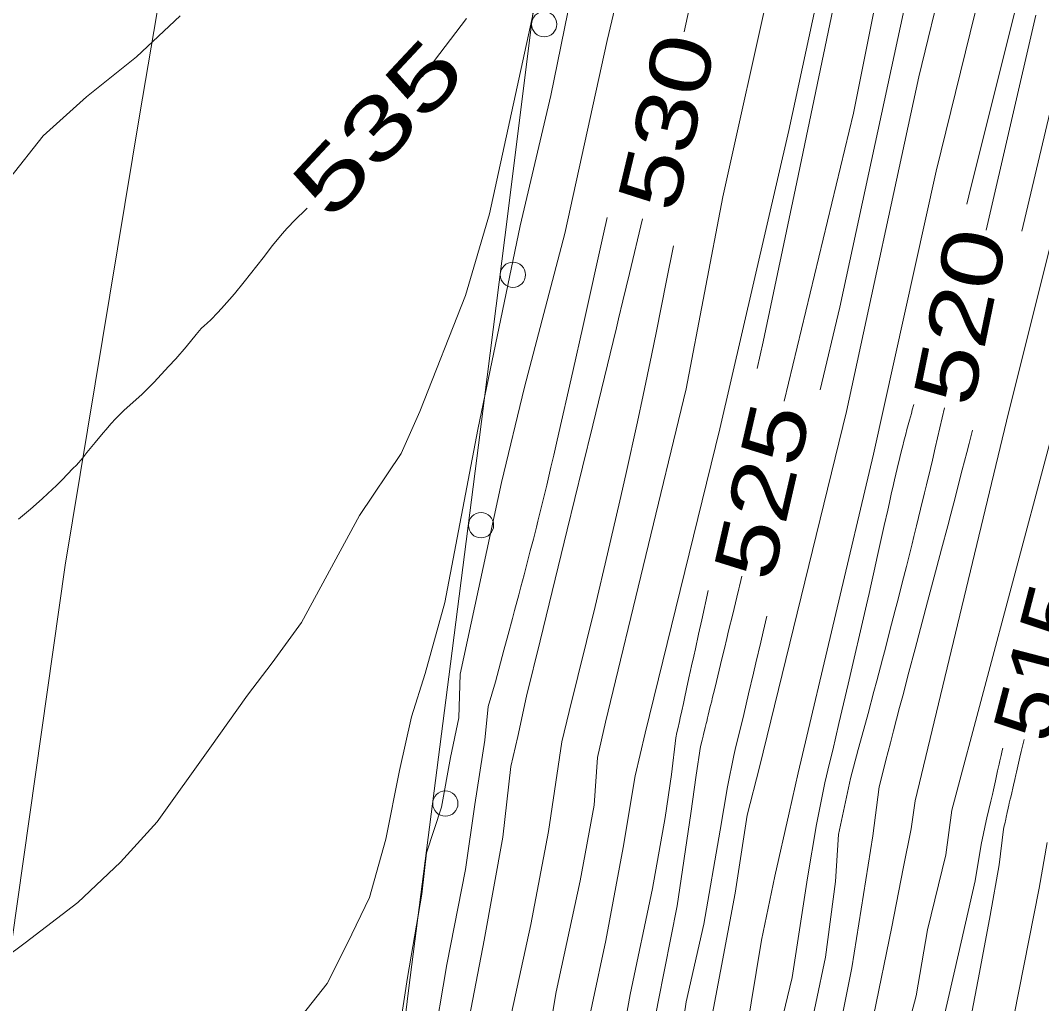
# Model space of a CAD drawing. Extents: x 2361284 to 2366480, y 6976556 to 6985346.
# Drawn here: x 2364556.1 to 2364637, y 6978330.6 to 6978408.5 of the extents above; entities that cross this region are included whole.
import ezdxf
from ezdxf.enums import TextEntityAlignment as Align

# ---------------------------------------------------------------- set-up
doc = ezdxf.new("R2010")
doc.units = 0
doc.header["$LTSCALE"] = 1.9
for name, color, linetype, lineweight in [('12', 7, 'Continuous', 13), ('13', 7, 'Continuous', 13), ('14', 7, 'Continuous', 13), ('17', 7, 'Continuous', 13)]:
    doc.layers.add(name, color=color, linetype=linetype, lineweight=lineweight)

msp = doc.modelspace()

# ---------------------------------------------------------------- linework, layer by layer
at = {"layer": '12'}
for points in [[(2364722.056, 6978777.017), (2364718.871, 6978766.916), (2364713.193, 6978748.811), (2364710.275, 6978740.243), (2364704.334, 6978723.455), (2364699.237, 6978707.356), (2364694.246, 6978690.508), (2364687.128, 6978669.308), (2364684.236, 6978660.081), (2364678.277, 6978642.023), (2364672.902, 6978626.701), (2364665.407, 6978606.08), (2364660.247, 6978590.409), (2364653.383, 6978568.593), (2364648.092, 6978553.932), (2364641.262, 6978531.855), (2364636.145, 6978514.685), (2364629.76, 6978494.144), (2364623.243, 6978471.76), (2364619.929, 6978459.459), (2364615.948, 6978443.839), (2364612.675, 6978428.297), (2364610.101, 6978414.013), (2364608.711, 6978407.56)], [(2364626.096, 6978420.974), (2364622.124, 6978401.116), (2364616.631, 6978378.283)], [(2364636.581, 6978408.885), (2364632.644, 6978391.855)], [(2364591.441, 6978408.625), (2364589.328, 6978405.834), (2364587.955, 6978404.011)], [(2364578.834, 6978393.574), (2364578.514, 6978393.27), (2364578.082, 6978392.871), (2364577.873, 6978392.665), (2364577.252, 6978392.002), (2364576.853, 6978391.547), (2364576.079, 6978390.615), (2364575.328, 6978389.662), (2364574.338, 6978388.382), (2364573.837, 6978387.745), (2364573.068, 6978386.805), (2364572.672, 6978386.345), (2364572.04, 6978385.632), (2364571.718, 6978385.281), (2364571.219, 6978384.771), (2364570.871, 6978384.446), (2364570.691, 6978384.29), (2364570.414, 6978384.063)], [(2364605.393, 6978392.746), (2364604.37, 6978388.419), (2364603.856, 6978386.256), (2364603.511, 6978384.815), (2364603.337, 6978384.094), (2364603.075, 6978383.014), (2364601.46, 6978376.38), (2364600.652, 6978373.063), (2364599.437, 6978368.089), (2364597.288, 6978359.314), (2364596.212, 6978354.927)], [(2364570.414, 6978384.063), (2364570.023, 6978383.572), (2364569.225, 6978382.605), (2364568.406, 6978381.657), (2364567.849, 6978381.034), (2364566.714, 6978379.808), (2364566.389, 6978379.475), (2364565.714, 6978378.833), (2364564.336, 6978377.579), (2364563.889, 6978377.149), (2364563.671, 6978376.929), (2364563.274, 6978376.505), (2364563.018, 6978376.215), (2364562.517, 6978375.623), (2364562.028, 6978375.021), (2364561.376, 6978374.216), (2364561.044, 6978373.817), (2364560.533, 6978373.231), (2364560.268, 6978372.946), (2364559.399, 6978372.056), (2364558.957, 6978371.62), (2364558.283, 6978370.98), (2364557.827, 6978370.561), (2364556.897, 6978369.742), (2364555.943, 6978368.947)], [(2364629.346, 6978377.773), (2364628.607, 6978374.596), (2364628.379, 6978373.621), (2364628.226, 6978372.971), (2364627.916, 6978371.672), (2364627.76, 6978371.023), (2364627.445, 6978369.725), (2364627.127, 6978368.428), (2364626.913, 6978367.564), (2364626.769, 6978366.988), (2364626.481, 6978365.836), (2364626.317, 6978365.189), (2364625.988, 6978363.894), (2364625.657, 6978362.601), (2364625.435, 6978361.739), (2364624.987, 6978360.015), (2364624.648, 6978358.723), (2364624.422, 6978357.862), (2364623.966, 6978356.141), (2364623.737, 6978355.28), (2364623.277, 6978353.56), (2364622.815, 6978351.84), (2364622.505, 6978350.693), (2364621.885, 6978348.401)], [(2364613.273, 6978364.42), (2364613.192, 6978364.087), (2364613.085, 6978363.643), (2364613.031, 6978363.421), (2364612.87, 6978362.754), (2364612.656, 6978361.866), (2364612.548, 6978361.422), (2364612.226, 6978360.089), (2364612.083, 6978359.497), (2364611.893, 6978358.707), (2364611.797, 6978358.312), (2364611.582, 6978357.424), (2364611.368, 6978356.536), (2364611.26, 6978356.091), (2364611.099, 6978355.425), (2364611.028, 6978355.129), (2364610.932, 6978354.734), (2364610.884, 6978354.537), (2364610.777, 6978354.093), (2364610.616, 6978353.426), (2364610.562, 6978353.204), (2364610.49, 6978352.908), (2364610.455, 6978352.76), (2364610.374, 6978352.427), (2364610.32, 6978352.205), (2364610.249, 6978351.909), (2364610.213, 6978351.761), (2364610.132, 6978351.428), (2364610.011, 6978350.928)], [(2364596.212, 6978354.927), (2364595.533, 6978351.731), (2364594.955, 6978349.345), (2364594.328, 6978343.749), (2364592.846, 6978335.583), (2364591.159, 6978326.798), (2364589.672, 6978318.053), (2364587.893, 6978311.665), (2364586.175, 6978302.919), (2364583.825, 6978290.296), (2364582.723, 6978285.305), (2364581.256, 6978278.751), (2364579.703, 6978270.626), (2364578.565, 6978266.195), (2364576.723, 6978262.177), (2364575.09, 6978258.261), (2364573.449, 6978255.185), (2364571.195, 6978251.473), (2364568.711, 6978248.729)], [(2364635.638, 6978351.482), (2364635.42, 6978350.547), (2364635.311, 6978350.08), (2364635.202, 6978349.612), (2364635.148, 6978349.379), (2364635.039, 6978348.911), (2364634.985, 6978348.677), (2364634.904, 6978348.327), (2364634.797, 6978347.859), (2364634.743, 6978347.625), (2364634.663, 6978347.274), (2364634.583, 6978346.923), (2364634.544, 6978346.748), (2364634.473, 6978346.435), (2364634.438, 6978346.279), (2364634.385, 6978346.045), (2364634.306, 6978345.694), (2364634.228, 6978345.343), (2364634.189, 6978345.167), (2364634.111, 6978344.816), (2364634.073, 6978344.64), (2364634.015, 6978344.376)], [(2364610.011, 6978350.928), (2364609.661, 6978348.665), (2364609.24, 6978345.631), (2364608.161, 6978338.319), (2364606.633, 6978330.714), (2364605.253, 6978323.292), (2364603.247, 6978314.501), (2364601.457, 6978306.024), (2364599.532, 6978296.016), (2364597.151, 6978283.572), (2364592.667, 6978265.049), (2364591.223, 6978256.955), (2364589.568, 6978248.067)], [(2364621.885, 6978348.401), (2364620.947, 6978343.972), (2364620.703, 6978340.249), (2364619.9, 6978334.251), (2364618.369, 6978326.967), (2364616.323, 6978316.016), (2364614.46, 6978306.888), (2364612.301, 6978296.178), (2364609.963, 6978283.414), (2364606.083, 6978263.436), (2364604.074, 6978251.655), (2364602.849, 6978245.935), (2364599.339, 6978231.181), (2364596.151, 6978216.22), (2364594.42, 6978204.792), (2364591.751, 6978188.826), (2364589.706, 6978174.645), (2364586.242, 6978158.112), (2364583.964, 6978146.359), (2364582.041, 6978128.87), (2364578.862, 6978113.008), (2364577.631, 6978103.637), (2364576.623, 6978097.097)], [(2364634.015, 6978344.376), (2364633.672, 6978341.563), (2364632.95, 6978337.555), (2364632.123, 6978333.017), (2364629.968, 6978321.857), (2364627.854, 6978313.835), (2364626.462, 6978307.802), (2364623.789, 6978296.497), (2364620.809, 6978280.667), (2364617.013, 6978260.28), (2364615.27, 6978250.022), (2364613.443, 6978240.235), (2364611.153, 6978225.492), (2364607.481, 6978209.967), (2364605.4, 6978195.296), (2364602.575, 6978182.148), (2364600.413, 6978171.857), (2364598.811, 6978161.581), (2364596.346, 6978146.307), (2364594.339, 6978131.257), (2364593.303, 6978123.417), (2364591.633, 6978112.89)]]:
    msp.add_lwpolyline(points, dxfattribs=at)
at = {"layer": '13'}
for points in [[(2364738.897, 6978800.098), (2364737.742, 6978795.397), (2364733.782, 6978782.738), (2364729.852, 6978771.161), (2364723.953, 6978755.183), (2364718.899, 6978739.735), (2364715.661, 6978728.063), (2364712.018, 6978715.718), (2364706.049, 6978695.6), (2364696.937, 6978667.301), (2364684.571, 6978633.213), (2364672.673, 6978598.147), (2364651.731, 6978537.284), (2364641.983, 6978506.55), (2364634.778, 6978479.741), (2364625.292, 6978438.199), (2364617.007, 6978399.727), (2364611.542, 6978376.104), (2364605.611, 6978351.987)], [(2364746.885, 6978798.294), (2364745.379, 6978793.619), (2364741.069, 6978779.867), (2364738.152, 6978770.17), (2364733.649, 6978756.765), (2364729.767, 6978744.339), (2364724.709, 6978728.269), (2364717.983, 6978705.694), (2364711.861, 6978687.035), (2364698.819, 6978651.399), (2364689.341, 6978623.787), (2364680.372, 6978598.451), (2364670.266, 6978568.343), (2364655.238, 6978523.018), (2364647.568, 6978494.453), (2364639.388, 6978465.994), (2364628.645, 6978420.999), (2364621.04, 6978385.746), (2364619.493, 6978379.19)], [(2364646.155, 6978425.305), (2364641.285, 6978407.479), (2364638.014, 6978391.746), (2364634.248, 6978376.7), (2364627.023, 6978346.62)], [(2364602.717, 6978424.922), (2364598.15, 6978402.518), (2364595.698, 6978392.174), (2364592.361, 6978376.042), (2364589.731, 6978362.345), (2364588.175, 6978356.711)], [(2364643.65, 6978424.802), (2364638.396, 6978404.151), (2364635.465, 6978391.772)], [(2364606.55, 6978423.519), (2364602.599, 6978406.881), (2364599.254, 6978391.578), (2364596.05, 6978379.397), (2364594.221, 6978371.839), (2364590.955, 6978356.667)], [(2364631.262, 6978420.274), (2364627.307, 6978403.995), (2364621.579, 6978377.47), (2364614.687, 6978349.293)], [(2364568.749, 6978408.82), (2364565.308, 6978405.576), (2364561.348, 6978402.418), (2364557.907, 6978399.315), (2364552.542, 6978392.544), (2364549.159, 6978387.611), (2364547.558, 6978386.706), (2364545.18, 6978387.504), (2364543.467, 6978388.827), (2364541.359, 6978391.688), (2364540.487, 6978396.069), (2364539.856, 6978407.775), (2364539.268, 6978416.999)], [(2364633.705, 6978416.957), (2364628.688, 6978396.528), (2364623.711, 6978374.1), (2364617.741, 6978348.842)], [(2364635.68, 6978412.256), (2364631.267, 6978394.552), (2364631.093, 6978393.911)], [(2364615.593, 6978411.735), (2364611.757, 6978394.477), (2364608.87, 6978379.269), (2364602.462, 6978352.867)], [(2364597.083, 6978410.609), (2364593.289, 6978393.131), (2364591.38, 6978386.653), (2364587.747, 6978377.488), (2364586.268, 6978374.144), (2364582.964, 6978369.242), (2364578.366, 6978360.747)], [(2364620.61, 6978409.923), (2364617.636, 6978395.633), (2364614.956, 6978383.007), (2364614.486, 6978380.872)], [(2364645.785, 6978409.512), (2364641.471, 6978392.129), (2364639.952, 6978383.505), (2364629.93, 6978345.888)], [(2364602.612, 6978392.84), (2364602.324, 6978391.557), (2364600.689, 6978384.287), (2364599.87, 6978380.653), (2364598.64, 6978375.201), (2364598.478, 6978374.487), (2364598.368, 6978374.011), (2364598.147, 6978373.06), (2364598.034, 6978372.585), (2364597.808, 6978371.635), (2364597.578, 6978370.687), (2364597.423, 6978370.054), (2364597.319, 6978369.633), (2364597.109, 6978368.791), (2364596.99, 6978368.317), (2364596.751, 6978367.371), (2364596.508, 6978366.425), (2364596.346, 6978365.795), (2364596.018, 6978364.535), (2364595.77, 6978363.59), (2364595.604, 6978362.961), (2364595.269, 6978361.702), (2364595.101, 6978361.073), (2364594.763, 6978359.815), (2364594.423, 6978358.558), (2364593.741, 6978356.044)], [(2364607.863, 6978390.61), (2364607.28, 6978387.712), (2364606.519, 6978383.845), (2364606.126, 6978381.913), (2364605.462, 6978378.764), (2364605.009, 6978376.667), (2364604.081, 6978372.478), (2364603.606, 6978370.386), (2364602.635, 6978366.207), (2364601.64, 6978362.033), (2364600.963, 6978359.254), (2364599.584, 6978353.699)], [(2364626.894, 6978378.02), (2364626.785, 6978377.606), (2364626.711, 6978377.329), (2364626.563, 6978376.778), (2364626.363, 6978376.042), (2364626.265, 6978375.674), (2364626.119, 6978375.122), (2364626.024, 6978374.753), (2364625.978, 6978374.568), (2364625.909, 6978374.291), (2364625.8, 6978373.843), (2364625.587, 6978372.947), (2364625.377, 6978372.05), (2364625.239, 6978371.452), (2364625.148, 6978371.053), (2364624.967, 6978370.254), (2364624.832, 6978369.655), (2364624.565, 6978368.456), (2364624.034, 6978366.057), (2364623.768, 6978364.858), (2364623.498, 6978363.66), (2364623.362, 6978363.061), (2364623.155, 6978362.163), (2364621.697, 6978355.885), (2364620.965, 6978352.747), (2364620.475, 6978350.656), (2364620.229, 6978349.61), (2364619.859, 6978348.042)], [(2364631.544, 6978375.984), (2364631.278, 6978374.936), (2364631.1, 6978374.238), (2364630.741, 6978372.842), (2364630.56, 6978372.144), (2364630.197, 6978370.749), (2364629.832, 6978369.354), (2364629.588, 6978368.425), (2364629.098, 6978366.567), (2364628.729, 6978365.173), (2364627.988, 6978362.387), (2364627.001, 6978358.672), (2364626.51, 6978356.814), (2364626.021, 6978354.955), (2364625.777, 6978354.025), (2364625.293, 6978352.165), (2364625.052, 6978351.235), (2364624.694, 6978349.839), (2364624.338, 6978348.442), (2364624.162, 6978347.743)], [(2364610.603, 6978363.285), (2364610.098, 6978360.978), (2364609.846, 6978359.825), (2364609.593, 6978358.672), (2364609.467, 6978358.095), (2364609.298, 6978357.326), (2364609.214, 6978356.942), (2364609.087, 6978356.365), (2364608.896, 6978355.5), (2364608.727, 6978354.732), (2364608.642, 6978354.347), (2364608.514, 6978353.771), (2364608.386, 6978353.195), (2364608.323, 6978352.907), (2364608.194, 6978352.33), (2364608.13, 6978352.042), (2364608.034, 6978351.61)], [(2364615.243, 6978361.258), (2364614.961, 6978360.029), (2364614.771, 6978359.21), (2364614.39, 6978357.572), (2364614.197, 6978356.754), (2364613.81, 6978355.117), (2364613.42, 6978353.482), (2364613.157, 6978352.392), (2364612.982, 6978351.665), (2364612.746, 6978350.697), (2364612.628, 6978350.213)], [(2364578.366, 6978360.747), (2364576.056, 6978357.556), (2364574.101, 6978354.997), (2364571.12, 6978350.789), (2364566.926, 6978344.968), (2364564.035, 6978341.781), (2364560.655, 6978338.578), (2364556.475, 6978335.368), (2364551.471, 6978331.66)], [(2364588.175, 6978356.711), (2364587.096, 6978353.281), (2364586.137, 6978349.021), (2364585.069, 6978343.581), (2364583.762, 6978338.977), (2364582.017, 6978335.341), (2364580.418, 6978332.155), (2364578.047, 6978329.143), (2364573.735, 6978325.032), (2364570.636, 6978321.763), (2364566.142, 6978315.869), (2364563.019, 6978310.799), (2364558.198, 6978305.663), (2364551.498, 6978300.49)], [(2364590.955, 6978356.667), (2364590.858, 6978353.216), (2364590.198, 6978350.07), (2364589.465, 6978346.133), (2364588.29, 6978342.501), (2364587.901, 6978339.227), (2364586.783, 6978332.636), (2364585.964, 6978327.269), (2364584.876, 6978320.688), (2364583.716, 6978315.456), (2364581.663, 6978311.536), (2364580.013, 6978309.57), (2364575.9, 6978306.711), (2364573.586, 6978304.949), (2364568.458, 6978299.471), (2364563.546, 6978293.263), (2364559.376, 6978289.073), (2364555.137, 6978284.723)], [(2364593.741, 6978356.044), (2364593.18, 6978354.109), (2364592.895, 6978351.426), (2364592.114, 6978346.338), (2364591.363, 6978341.181), (2364589.904, 6978333.675), (2364588.748, 6978326.955), (2364586.809, 6978316.245), (2364584.769, 6978307.735), (2364583.125, 6978300.831), (2364581.011, 6978292.909), (2364579.868, 6978289.038), (2364578.985, 6978287.25), (2364576.899, 6978283.68), (2364574.75, 6978279.379), (2364572.899, 6978276.231), (2364569.804, 6978272.542), (2364567.433, 6978269.459), (2364564.543, 6978266.261), (2364561.27, 6978262.3), (2364557.316, 6978257.492), (2364551.892, 6978253.79), (2364546.425, 6978250.247), (2364542.524, 6978247.05)], [(2364599.584, 6978353.699), (2364599.017, 6978351.314), (2364597.944, 6978344.203), (2364596.554, 6978336.839), (2364595.021, 6978329.795), (2364592.674, 6978317.941), (2364590.542, 6978307.55), (2364587.85, 6978295.174), (2364584.31, 6978280.35), (2364581.476, 6978263.862), (2364579.208, 6978254.33), (2364576.586, 6978245.085)], [(2364602.462, 6978352.867), (2364601.839, 6978350.051), (2364601.575, 6978346.288), (2364600.451, 6978340.297), (2364598.555, 6978331.508), (2364596.748, 6978320.701), (2364593.145, 6978308.305), (2364590.816, 6978297.743), (2364588.909, 6978286.864), (2364587.099, 6978276.196), (2364585.265, 6978268.248), (2364583.389, 6978260.43), (2364582.214, 6978252.589), (2364580.183, 6978243.279)], [(2364605.611, 6978351.987), (2364604.823, 6978348.619), (2364603.877, 6978342.94), (2364602.486, 6978335.575), (2364600.323, 6978325.435), (2364597.613, 6978310.648), (2364594.303, 6978297.007), (2364590.291, 6978280.337), (2364586.446, 6978264.989), (2364584.641, 6978253.972), (2364582.894, 6978247.234)], [(2364608.034, 6978351.61), (2364607.712, 6978348.716), (2364607.194, 6978345.301), (2364606.197, 6978339.691), (2364604.437, 6978331.284), (2364602.69, 6978321.557), (2364600.354, 6978308.484), (2364598.03, 6978296.282), (2364593.846, 6978279.88), (2364590.457, 6978267.118), (2364588.719, 6978256.411), (2364586.726, 6978247.13)], [(2364633.964, 6978350.806), (2364633.914, 6978350.607), (2364633.818, 6978350.208), (2364633.724, 6978349.808), (2364633.664, 6978349.542), (2364633.544, 6978349.008), (2364633.369, 6978348.206), (2364633.214, 6978347.493), (2364633.135, 6978347.136), (2364633.014, 6978346.602), (2364632.932, 6978346.247), (2364632.889, 6978346.069), (2364632.825, 6978345.803), (2364632.725, 6978345.404)], [(2364612.628, 6978350.213), (2364612.141, 6978347.748), (2364611.554, 6978344.303), (2364610.265, 6978336.869), (2364608.862, 6978330.696), (2364607.755, 6978323.136), (2364605.6, 6978312.084), (2364601.972, 6978296.039), (2364598.709, 6978280.627), (2364595.646, 6978267.277), (2364593.264, 6978254.854), (2364591.702, 6978246.558), (2364589.753, 6978235.93), (2364587.338, 6978223.755), (2364585.241, 6978213.956), (2364582.92, 6978202.522), (2364580.124, 6978189.546), (2364577.626, 6978177.791), (2364575.117, 6978163.916), (2364573.479, 6978154.26), (2364571.967, 6978145.055), (2364570.512, 6978133.941), (2364568.674, 6978122.133), (2364567.641, 6978110.952)], [(2364614.687, 6978349.293), (2364613.693, 6978345.503), (2364612.751, 6978339.303), (2364611.59, 6978333.132), (2364610.466, 6978327.272), (2364608.977, 6978319.667), (2364606.628, 6978306.983), (2364603.325, 6978292.641), (2364598.219, 6978266.941), (2364596.868, 6978255.448), (2364593.597, 6978238.746), (2364588.293, 6978218.125), (2364585.983, 6978202.231), (2364583.545, 6978188.308), (2364581.541, 6978176.158), (2364577.839, 6978160.622), (2364575.321, 6978145.637), (2364573.236, 6978129.347), (2364571.693, 6978120.172), (2364570.652, 6978112.93)], [(2364617.741, 6978348.842), (2364617.031, 6978345.675), (2364615.899, 6978340.654), (2364614.837, 6978335.593), (2364613.588, 6978328.071), (2364611.84, 6978318.444), (2364610.082, 6978309.836), (2364607.983, 6978300.247), (2364605.672, 6978290.783), (2364603.714, 6978281.164), (2364602.104, 6978271.649), (2364599.925, 6978256.797), (2364597.12, 6978244.77), (2364594.36, 6978231.063), (2364592.155, 6978218.971), (2364589.744, 6978205.367), (2364587.224, 6978192.573), (2364584.828, 6978181.659), (2364582.161, 6978169.873), (2364580.11, 6978159.443), (2364579.311, 6978151.956), (2364577.086, 6978140.933), (2364574.667, 6978125.01), (2364572.327, 6978108.176)], [(2364619.859, 6978348.042), (2364619.2, 6978344.755), (2364618.48, 6978340.538), (2364617.265, 6978332.626), (2364615.293, 6978324.427), (2364611.647, 6978306.121), (2364608.126, 6978289.347), (2364605.97, 6978278.476), (2364602.934, 6978263.216), (2364600.531, 6978250.922), (2364598.09, 6978237.329), (2364595.758, 6978227.075), (2364593.524, 6978213.764), (2364591.518, 6978201.734), (2364588.717, 6978189.288), (2364586.902, 6978179.169), (2364584.385, 6978166.204), (2364582.184, 6978153.793), (2364580.393, 6978144.375), (2364579.317, 6978137.724), (2364577.734, 6978125.319), (2364575.736, 6978112.489), (2364574.385, 6978101.026), (2364574.019, 6978098.513)], [(2364624.162, 6978347.743), (2364623.669, 6978343.858), (2364621.988, 6978333.4), (2364620.537, 6978326.117), (2364615.801, 6978304.67), (2364611.006, 6978279.944), (2364606.768, 6978257.632), (2364604.789, 6978242.793), (2364600.375, 6978223.169), (2364598.984, 6978214.896), (2364596.113, 6978198.127), (2364593.124, 6978180.178), (2364590.092, 6978166.639), (2364587.946, 6978154.688), (2364585.869, 6978143.697), (2364584.071, 6978131.96), (2364582.169, 6978119.581), (2364580.432, 6978105.614), (2364579.522, 6978098.215)], [(2364627.023, 6978346.62), (2364626.683, 6978344.417), (2364626.053, 6978341.28), (2364625.167, 6978336.641), (2364623.705, 6978329.558), (2364621.247, 6978320.904), (2364620.103, 6978312.892), (2364618.765, 6978304.279), (2364615.76, 6978291.099), (2364612.706, 6978276.8), (2364611.097, 6978267.174), (2364608.84, 6978255.292), (2364606.127, 6978241.936), (2364602.571, 6978224.66), (2364598.584, 6978202.291), (2364596.816, 6978190.405), (2364593.858, 6978175.555), (2364592.57, 6978170.072), (2364591.479, 6978160.702), (2364589.727, 6978151.395), (2364587.806, 6978140.975), (2364585.962, 6978130.788), (2364584.794, 6978122.116), (2364583.569, 6978112.153)], [(2364629.93, 6978345.888), (2364629.453, 6978342.353), (2364627.98, 6978336.418), (2364627.099, 6978331.189), (2364625.284, 6978324.392), (2364622.813, 6978313.997), (2364619.845, 6978301.13), (2364617.822, 6978290.869), (2364615.76, 6978280.619), (2364614.332, 6978273.996), (2364612.237, 6978260.894), (2364609.969, 6978251.231), (2364608.007, 6978237.773), (2364604.401, 6978222.527), (2364602.468, 6978213.399), (2364600.687, 6978200.921), (2364598.924, 6978191.714), (2364597.3, 6978183.768), (2364595.716, 6978172.542), (2364593.927, 6978163.024), (2364591.841, 6978152.045), (2364589.829, 6978140.714), (2364587.914, 6978126.426), (2364585.303, 6978108.55)], [(2364632.725, 6978345.404), (2364632.237, 6978343.179), (2364631.773, 6978340.285), (2364630.438, 6978334.501), (2364628.739, 6978327.035), (2364626.651, 6978319.425), (2364624.367, 6978311.402), (2364621.596, 6978299.996), (2364618.683, 6978284.477), (2364615.847, 6978268.229), (2364613.964, 6978258.051), (2364612.121, 6978247.842), (2364609.802, 6978236.16), (2364607.745, 6978225.279), (2364605.372, 6978211.997), (2364603.662, 6978202.479), (2364600.296, 6978184.176), (2364598.184, 6978171.696), (2364595.26, 6978158.477), (2364594.094, 6978149.626), (2364591.458, 6978134.429), (2364589.139, 6978122.818), (2364587.457, 6978109.26)], [(2364637.484, 6978343.339), (2364636.829, 6978339.712), (2364634.836, 6978329.533), (2364633.213, 6978321.438), (2364630.945, 6978311.705), (2364627.495, 6978297.962), (2364621.322, 6978267.731), (2364617.801, 6978251.026), (2364612.886, 6978226.268), (2364609.22, 6978206.952), (2364606.515, 6978191.616), (2364603.055, 6978171.642), (2364600.679, 6978155.439), (2364597.795, 6978141.141), (2364594.829, 6978120.682), (2364594.053, 6978115.033)]]:
    msp.add_lwpolyline(points, dxfattribs=at)
at = {"layer": '14'}
for points in [[(2364768.994, 6979219.127), (2364752.068, 6979153.983), (2364743.532, 6979121.43), (2364698.712, 6978951.934), (2364666.156, 6978828.159), (2364661.788, 6978811.837), (2364652.77, 6978779.27), (2364634.378, 6978714.23), (2364625.447, 6978681.633), (2364622.028, 6978668.681), (2364615.422, 6978642.721), (2364609.085, 6978616.695), (2364604.985, 6978599.313), (2364597.02, 6978564.487), (2364591.358, 6978538.927), (2364588.607, 6978526.132), (2364584.62, 6978506.912), (2364580.84, 6978487.651), (2364579.041, 6978478.001), (2364572.904, 6978443.823), (2364569.919, 6978426.721), (2364565.552, 6978401.048), (2364559.651, 6978365.3)], [(2364559.651, 6978365.3), (2364554.209, 6978327.211), (2364551.638, 6978308.154), (2364549.289, 6978289.067), (2364548.227, 6978279.507), (2364544.496, 6978243.761), (2364542.71, 6978225.885), (2364540.173, 6978199.059), (2364537.849, 6978172.208), (2364536.783, 6978158.771), (2364534.355, 6978125.768), (2364533.251, 6978109.262), (2364531.793, 6978084.495), (2364530.636, 6978059.712), (2364530.193, 6978047.313), (2364529.09, 6978007.759), (2364528.667, 6977987.98), (2364528.22, 6977958.309), (2364527.073, 6977842.272), (2364525.399, 6977716.488), (2364524.189, 6977602.891), (2364523.198, 6977505.227)]]:
    msp.add_lwpolyline(points, dxfattribs=at)
at = {"layer": '17'}
for points in [[(2364725.406, 6978971.61), (2364701.527, 6978887.248), (2364695.895, 6978867.272), (2364690.305, 6978847.278), (2364685.82, 6978826.915), (2364681.473, 6978806.513), (2364670.702, 6978765.528), (2364659.902, 6978724.543), (2364646.048, 6978672.238), (2364632.215, 6978619.934), (2364624.651, 6978588.64), (2364617.861, 6978557.143), (2364614.174, 6978538.917), (2364611.088, 6978520.598), (2364606.775, 6978489.275), (2364602.743, 6978457.915), (2364598.761, 6978425.525), (2364594.739, 6978393.145), (2364592.413, 6978374.802), (2364590.057, 6978356.459)], [(2364590.057, 6978356.459), (2364586.891, 6978331.807), (2364583.865, 6978307.137), (2364577.584, 6978252.585), (2364571.934, 6978197.957), (2364567.955, 6978149.397), (2364565.166, 6978100.759), (2364562.876, 6978047.124), (2364561.356, 6977993.467), (2364560.629, 6977952.187), (2364560.081, 6977910.909), (2364559.592, 6977858.272), (2364559.102, 6977805.634), (2364558.589, 6977771.197), (2364558.218, 6977736.752), (2364558.363, 6977720.473), (2364558.648, 6977704.185), (2364558.831, 6977693.295), (2364559.024, 6977683.447)]]:
    msp.add_lwpolyline(points, dxfattribs=at)
for centre in [(2364597.609, 6978408.156), (2364595.133, 6978388.307), (2364592.606, 6978368.466), (2364589.775, 6978346.413)]:
    msp.add_circle(centre, 1, dxfattribs=at)

# ---------------------------------------------------------------- texts
at = {"layer": '12'}
for s, rotation, width, p in [(' 530 ', 76.572, 1.3, (2364609.648, 6978399.876)), (' 535 ', 46.909, 1.5, (2364586.173, 6978398.324)), (' 520 ', 78.349, 1.3, (2364632.92, 6978384.528)), (' 525 ', 77.031, 1.3, (2364617.222, 6978370.642)), (' 515 ', 75.408, 1.15, (2364639.303, 6978357.008))]:
    msp.add_text(s, height=4.8, rotation=rotation, dxfattribs=dict(at, width=width)).set_placement(p, align=Align.CENTER)

doc.saveas('drawing.dxf')
